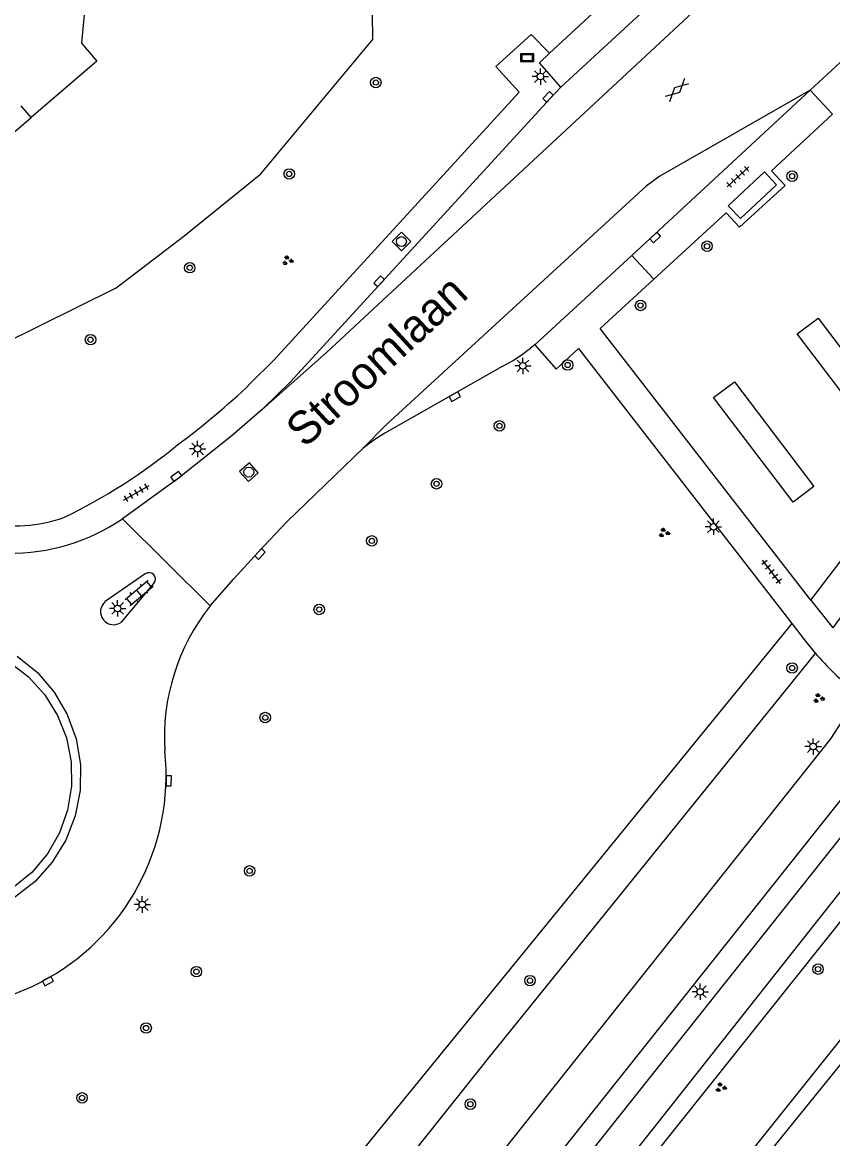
# Model space of a CAD drawing. Extents: x 131000 to 133013, y 393000 to 396501.
# Drawn here: x 131501.1 to 131562.8, y 395798 to 395882.9 of the extents above; entities that cross this region are included whole.
import ezdxf

# ---------------------------------------------------------------- set-up
doc = ezdxf.new("R2010")
doc.units = 0
for name, color, linetype in [('gg-afsc-erfafscheiding', 7, 'Continuous'), ('gg-afsc-hekwerk', 7, 'Continuous'), ('gg-anno-openbare ruimte label', 7, 'Continuous'), ('gg-bbg-abri', 7, 'Continuous'), ('gg-bbg-hoofdgebouw', 7, 'Continuous'), ('gg-bbg-luifel en loopbrug', 7, 'Continuous'), ('gg-knt-verharding', 7, 'Continuous'), ('gg-knt-verharding nz', 7, 'Continuous'), ('gg-kntw-midden sloot', 7, 'Continuous'), ('gt-grn-groengrens', 7, 'Continuous'), ('gt-grn-weggrens', 7, 'Continuous'), ('gt-symb-boom', 7, 'Continuous'), ('gt-symb-gesloten verharding', 7, 'Continuous'), ('gt-symb-groenvak', 7, 'Continuous'), ('gt-symb-klinker verharding', 7, 'Continuous'), ('gt-symb-kolk', 7, 'Continuous'), ('gt-symb-lichtmast', 7, 'Continuous'), ('gt-symb-reclamebord', 7, 'Continuous'), ('gt-symb-rioolschacht', 7, 'Continuous'), ('gt-symb-tegel verharding', 7, 'Continuous')]:
    doc.layers.add(name, color=color, linetype=linetype)

# ---------------------------------------------------------------- blocks, each defined once
blk = doc.blocks.new('gt0-GRVAK')
at = {"layer": 'gt-symb-groenvak'}
for p, q in [((-0.11, 0.189), (-0.228, 0.24)), ((-0.182, 0.153), (0.088, 0.153)), ((-0.091, 0.211), (-0.156, 0.322)), ((-0.047, 0.214), (-0.047, 0.393)), ((-0.004, 0.211), (0.061, 0.322)), ((0.015, 0.189), (0.133, 0.24)), ((0.262, -0.052), (0.197, 0.059)), ((0.305, -0.049), (0.305, 0.13)), ((0.349, -0.052), (0.414, 0.059)), ((-0.245, -0.228), (-0.363, -0.177)), ((-0.318, -0.264), (-0.047, -0.264)), ((-0.226, -0.206), (-0.291, -0.095)), ((-0.183, -0.203), (-0.183, -0.024)), ((-0.139, -0.206), (-0.074, -0.095)), ((-0.12, -0.228), (-0.002, -0.177)), ((0.243, -0.074), (0.125, -0.023)), ((0.17, -0.11), (0.441, -0.11)), ((0.368, -0.074), (0.486, -0.023))]:
    blk.add_line(p, q, dxfattribs=at)
blk = doc.blocks.new('gt0-BOOM')
at = {"layer": 'gt-symb-boom'}
for radius in [0.4, 0.2]:
    blk.add_circle((0, 0), radius, dxfattribs=at)
blk = doc.blocks.new('gt0-TEG1')
at = {"layer": 'gt-symb-tegel verharding'}
for p, q in [((-1.125, 0), (1.125, 0)), ((-0.9, -0.25), (-0.9, 0.25)), ((-0.45, -0.25), (-0.45, 0.25)), ((0, -0.25), (0, 0.25)), ((0.45, -0.25), (0.45, 0.25)), ((0.9, -0.25), (0.9, 0.25))]:
    blk.add_line(p, q, dxfattribs=at)
blk = doc.blocks.new('gt0-LMAST')
at = {"layer": 'gt-symb-lichtmast'}
for p, q in [((-0.182, 0.173), (-0.447, 0.438)), ((-0.005, 0.246), (-0.005, 0.621)), ((0.172, 0.173), (0.437, 0.438)), ((-0.255, -0.004), (-0.63, -0.004)), ((-0.182, -0.181), (-0.447, -0.446)), ((-0.005, -0.254), (-0.005, -0.629)), ((0.437, -0.446), (0.172, -0.181)), ((0.245, -0.004), (0.62, -0.004))]:
    blk.add_line(p, q, dxfattribs=at)
blk.add_circle((-0.005, -0.004), 0.25, dxfattribs=at)
blk = doc.blocks.new('gt0-RBORD')
at = {"layer": 'gt-symb-reclamebord'}
blk.add_lwpolyline([(-0.5, 0.295), (-0.5, -0.295), (0.5, -0.295), (0.5, 0.295), (-0.5, 0.295)], dxfattribs=at)
blk.add_lwpolyline([(-0.417, -0.212), (0.417, -0.212), (0.417, 0.212), (-0.417, 0.212)], close=True, dxfattribs=at)
blk = doc.blocks.new('gt0-KOLK')
at = {"layer": 'gt-symb-kolk'}
blk.add_lwpolyline([(0, 0), (0.375, 0), (0.375, 0.4), (-0.375, 0.4), (-0.375, 0), (0, 0)], dxfattribs=at)
blk = doc.blocks.new('gt0-RS')
at = {"layer": 'gt-symb-rioolschacht'}
blk.add_lwpolyline([(-0.5, -0.5), (0.5, -0.5), (0.5, 0.5), (-0.5, 0.5)], close=True, dxfattribs=at)
blk.add_circle((0, 0), 0.375, dxfattribs=at)
blk = doc.blocks.new('gt0-KL1')
at = {"layer": 'gt-symb-klinker verharding'}
for p, q in [((-1.15, 0.3), (1.15, 0.3)), ((-1, -0.3), (-1, 0.3)), ((-0.5, 0.3), (-0.5, 0.45)), ((0, -0.3), (0, 0.3)), ((0.5, 0.3), (0.5, 0.45)), ((1, -0.3), (1, 0.3)), ((-1.15, -0.3), (1.15, -0.3)), ((-0.5, -0.45), (-0.5, -0.3)), ((0.5, -0.45), (0.5, -0.3))]:
    blk.add_line(p, q, dxfattribs=at)
blk = doc.blocks.new('gt0-GESVH1')
at = {"layer": 'gt-symb-gesloten verharding'}
for p, q in [((-0.992, -0.261), (0.008, 0.239)), ((0.008, -0.261), (-0.992, 0.239)), ((0.008, 0.239), (1.008, -0.261)), ((1.008, 0.239), (0.008, -0.261))]:
    blk.add_line(p, q, dxfattribs=at)

msp = doc.modelspace()

# ---------------------------------------------------------------- linework, layer by layer
at = {"layer": 'gg-afsc-erfafscheiding'}
msp.add_line((131564.969, 395805.684), (131553.93, 395792.06), dxfattribs=at)
msp.add_lwpolyline([(131471.03, 395849.252), (131475.621, 395850.297), (131481.45, 395851.981), (131489.731, 395854.818), (131499.48, 395858.392), (131508.215, 395862.738), (131513.365, 395866.665), (131519.239, 395871.392), (131527.718, 395881.591)], dxfattribs=at)
at = {"layer": 'gg-afsc-hekwerk'}
msp.add_lwpolyline([(131521.594, 395895.745), (131524.484, 395892.242), (131525.839, 395890.333), (131526.83, 395888.208), (131527.477, 395885.953), (131527.706, 395883.62), (131527.718, 395881.591)], dxfattribs=at)
at = {"layer": 'gg-bbg-abri'}
msp.add_lwpolyline([(131558.471, 395870.564), (131557.552, 395871.544), (131554.806, 395868.975), (131555.722, 395867.996), (131558.471, 395870.564)], dxfattribs=at)
at = {"layer": 'gg-bbg-hoofdgebouw'}
msp.add_line((131501.74, 395875.69), (131500.98, 395876.58), dxfattribs=at)
msp.add_lwpolyline([(131495.86, 395897.78), (131497.42, 395895.95), (131501.43, 395899.34), (131505.49, 395894.57), (131499.57, 395889.5), (131501.33, 395887.43), (131500.8, 395886.97), (131503.55, 395883.7), (131505.78, 395883.53), (131505.57, 395881.35), (131506.76, 395879.97), (131501.74, 395875.69)], dxfattribs=at)
at = {"layer": 'gg-bbg-luifel en loopbrug'}
msp.add_lwpolyline([(131486.02, 395880.27), (131484.51, 395878.977), (131491.613, 395870.682), (131495.606, 395874.101), (131497.416, 395871.987), (131501.74, 395875.69)], dxfattribs=at)
at = {"layer": 'gg-knt-verharding'}
for p, q in [((131622.751, 395898.505), (131526.181, 395777.058)), ((131542.072, 395878.002), (131555.342, 395890.238)), ((131546.846, 395885.796), (131541.19, 395880.587)), ((131561.043, 395877.753), (131567.802, 395884.06)), ((131541.229, 395877.116), (131542.072, 395878.002)), ((131561.043, 395877.753), (131547.468, 395865.193)), ((131549.15, 395863.388), (131554.643, 395868.437)), ((131547.468, 395865.193), (131540.088, 395858.387)), ((131540.088, 395858.387), (131539.74, 395858.131)), ((131540.088, 395858.387), (131541.701, 395856.554)), ((131510.44, 395840.97), (131507.39, 395838.87)), ((131508.629, 395837.31), (131511.1, 395840.27)), ((131561.09, 395838.976), (131562.75, 395836.857)), ((131534.275, 395784.345), (131564.143, 395821.88))]:
    msp.add_line(p, q, dxfattribs=at)
for points in [[(131541.19, 395880.587), (131539.8, 395882.011), (131537.125, 395879.559), (131538.887, 395877.62)], [(131538.887, 395877.62), (131520.217, 395857.22), (131518.43, 395855.442)], [(131554.643, 395868.437), (131555.647, 395867.35), (131559.139, 395870.516), (131558.097, 395871.623), (131562.742, 395875.93), (131561.043, 395877.753)], [(131541.229, 395877.116), (131521.49, 395855.58), (131519.34, 395853.47)], [(131561.09, 395838.976), (131545.063, 395859.632), (131549.15, 395863.388)], [(131541.701, 395856.554), (131543.409, 395858.108), (131559.636, 395837.194)], [(131537.59, 395856.736), (131533.897, 395854.63), (131528.672, 395851.68), (131527.826, 395851.143), (131527.029, 395850.546)], [(131519.34, 395853.47), (131517.05, 395851.51), (131512.95, 395848.24), (131508.708, 395845.169)], [(131519.019, 395842.616), (131521.234, 395844.945), (131527.029, 395850.546)], [(131515.38, 395838.531), (131517.173, 395840.594), (131519.019, 395842.616)], [(131559.636, 395837.194), (131560.572, 395835.987), (131561.42, 395834.949)], [(131500.084, 395834.279), (131501.547, 395833.151), (131502.785, 395831.78), (131503.758, 395830.211), (131504.436, 395828.492), (131504.796, 395826.681), (131504.826, 395824.834), (131504.527, 395823.012), (131503.907, 395821.272), (131502.986, 395819.671), (131501.794, 395818.26), (131500.369, 395817.085)], [(131500.698, 395834.727), (131502.226, 395833.479), (131503.507, 395831.979), (131504.499, 395830.274), (131505.171, 395828.42), (131505.502, 395826.475), (131505.479, 395824.503), (131505.105, 395822.566), (131504.391, 395820.727), (131503.36, 395819.045), (131502.045, 395817.575), (131500.489, 395816.362)], [(131522.688, 395778.095), (131524.601, 395780.602), (131527.206, 395783.903), (131562.597, 395828.417), (131563.998, 395830.582), (131564.863, 395831.673)], [(131532.695, 395775.466), (131538.936, 395770.686), (131541.648, 395774.503), (131542.263, 395775.292), (131542.026, 395775.476), (131546.086, 395783.982), (131567.437, 395810.619)]]:
    msp.add_lwpolyline(points, dxfattribs=at)
for centre, radius, start, end in [((131531.067, 395869.144), 14.018, 297.73216, 308.22185), ((131477.918, 395898.053), 58.796, 306.54127, 313.55341), ((131485.004, 395884.866), 44.035, 295.90239, 309.35107), ((131500.337, 395856.941), 12.321, 260.12221, 288.46983), ((131500.245, 395857.521), 14.974, 269.025, 304.4169), ((131510.725, 395840.578), 0.485, 43.36165, 126.07138), ((131510.725, 395840.578), 0.485, 320.5841, 43.3473), ((131508.025, 395838.103), 0.996, 129.61455, 307.30081), ((131527.916, 395828.549), 16.025, 141.47278, 183.70075), ((131579.26, 395850.376), 23.585, 220.85118, 231.0113), ((131494.303, 395825.643), 17.721, 297.28264, 6.06428), ((131494.293, 395825.668), 17.748, 288.70302, 297.27442)]:
    msp.add_arc(centre, radius, start, end, dxfattribs=at)
at = {"layer": 'gg-knt-verharding nz'}
msp.add_line((131547.468, 395865.193), (131549.15, 395863.388), dxfattribs=at)
for points in [[(131519.34, 395853.47), (131524.219, 395857.802), (131572.806, 395902.931), (131574.89, 395905.12)], [(131542.072, 395878.002), (131540.434, 395879.855), (131541.19, 395880.587)], [(131561.043, 395877.753), (131549.595, 395871.217), (131548.553, 395870.468), (131528.775, 395852.307), (131527.029, 395850.546)]]:
    msp.add_lwpolyline(points, dxfattribs=at)
at = {"layer": 'gg-kntw-midden sloot'}
for points in [[(131612.733, 395901.379), (131593.543, 395876.473), (131576.915, 395856.154), (131562.75, 395836.857)], [(131561.382, 395834.902), (131536.735, 395804.391), (131510.722, 395771.743)]]:
    msp.add_lwpolyline(points, dxfattribs=at)
at = {"layer": 'gt-grn-groengrens'}
for p, q in [((131561.382, 395834.902), (131561.42, 395834.949)), ((131536.993, 395783.488), (131566.122, 395820.323))]:
    msp.add_line(p, q, dxfattribs=at)
for points in [[(131561.09, 395838.976), (131566.808, 395846.485), (131611.295, 395902.217)], [(131567.692, 395852.47), (131566.099, 395851.26), (131560.049, 395859.222), (131561.641, 395860.432), (131567.692, 395852.47)], [(131555.271, 395855.591), (131561.322, 395847.629), (131559.73, 395846.419), (131553.679, 395854.381), (131555.271, 395855.591)], [(131559.636, 395837.194), (131508.097, 395774.028), (131510.722, 395771.743)], [(131537.938, 395782.695), (131566.317, 395818.227), (131570.688, 395814.884)]]:
    msp.add_lwpolyline(points, dxfattribs=at)
at = {"layer": 'gt-grn-weggrens'}
msp.add_line((131515.38, 395838.531), (131508.708, 395845.169), dxfattribs=at)

# ---------------------------------------------------------------- block references
at = {"layer": 'gt-symb-boom'}
for p in [(131527.978, 395878.345), (131521.392, 395871.394), (131559.662, 395871.224), (131553.19, 395865.898), (131513.819, 395864.26), (131548.13, 395861.39), (131506.268, 395858.785), (131542.582, 395856.861), (131537.392, 395852.229), (131532.603, 395847.828), (131527.676, 395843.483), (131523.672, 395838.269), (131559.663, 395833.817), (131519.566, 395830.043), (131518.375, 395818.383), (131561.638, 395810.908), (131514.327, 395810.716), (131539.713, 395810.037), (131510.497, 395806.429), (131505.625, 395801.114), (131535.174, 395800.639)]:
    msp.add_blockref('gt0-BOOM', p, dxfattribs=at)
at = {"layer": 'gt-symb-gesloten verharding', "rotation": 43.2176795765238}
msp.add_blockref('gt0-GESVH1', (131550.9, 395877.777), dxfattribs=at)
at = {"layer": 'gt-symb-groenvak'}
for p in [(131521.263, 395864.806), (131549.909, 395844.095), (131561.681, 395831.507), (131554.23, 395801.905)]:
    msp.add_blockref('gt0-GRVAK', p, dxfattribs=at)
at = {"layer": 'gt-symb-klinker verharding', "rotation": 39.96704993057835}
msp.add_blockref('gt0-KL1', (131509.968, 395839.531), dxfattribs=at)
at = {"layer": 'gt-symb-kolk'}
for p, rotation in [((131541.229, 395877.116), 46.45841765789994), ((131549.109, 395866.707), -137.31004222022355), ((131528.378, 395863.096), 47.4719559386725), ((131533.897, 395854.63), -150.53928639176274), ((131512.915, 395848.228), 36.743796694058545), ((131519.019, 395842.616), -132.60899614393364), ((131512.019, 395825.239), -90.63022815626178), ((131502.93, 395810.171), -150.58918036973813)]:
    msp.add_blockref('gt0-KOLK', p, dxfattribs=dict(at, rotation=rotation))
at = {"layer": 'gt-symb-lichtmast'}
for p in [(131540.508, 395878.8), (131539.179, 395856.793), (131514.419, 395850.48), (131553.678, 395844.563), (131508.332, 395838.35), (131561.272, 395827.842), (131510.215, 395815.826), (131552.68, 395809.191)]:
    msp.add_blockref('gt0-LMAST', p, dxfattribs=at)
at = {"layer": 'gt-symb-reclamebord'}
msp.add_blockref('gt0-RBORD', (131539.498, 395880.242), dxfattribs=at)
at = {"layer": 'gt-symb-rioolschacht'}
for p, rotation in [((131529.931, 395866.251), 134.59480322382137), ((131518.318, 395848.71), 41.83814925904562)]:
    msp.add_blockref('gt0-RS', p, dxfattribs=dict(at, rotation=rotation))
at = {"layer": 'gt-symb-tegel verharding'}
for p, rotation in [((131555.537, 395871.176), 42.770928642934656), ((131509.758, 395847.144), 30.07902586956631), ((131558.103, 395841.127), 127.64891642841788)]:
    msp.add_blockref('gt0-TEG1', p, dxfattribs=dict(at, rotation=rotation))

# ---------------------------------------------------------------- texts
at = {"layer": 'gg-anno-openbare ruimte label'}
msp.add_text('Stroomlaan', height=2.5, rotation=42.7, dxfattribs=at).set_placement((131522.585, 395850.488))

doc.saveas('drawing.dxf')
